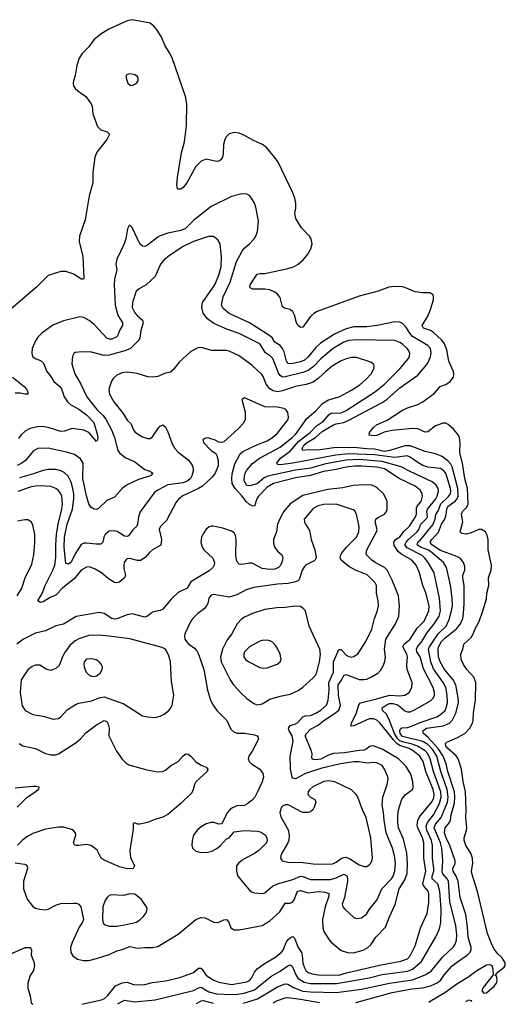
# Model space of a CAD drawing. Header units: inches. Extents: x 1473912 to 1647258, y 640388 to 773423.
# Tile 390 of 420: x 1643447 to 1647258, y 640484 to 648209. Entities that reach past the tile are written whole.
import ezdxf

# ---------------------------------------------------------------- set-up
doc = ezdxf.new("R2010")
doc.units = ezdxf.units.IN
doc.header["$MEASUREMENT"] = 0
doc.layers.add('B6644', color=7, linetype='Continuous')

msp = doc.modelspace()

# ---------------------------------------------------------------- linework, layer by layer
at = {"layer": 'B6644', "color": 5}
for points, elevation in [([(1646656.8, 640502.2), (1646668.7, 640510), (1646783.1, 640576.9), (1646884, 640650), (1646962.4, 640697.5), (1647035.4, 640750), (1647110, 640793.8), (1647136.3, 640796.3), (1647151.3, 640790), (1647159.8, 640759.8), (1647163.6, 640716.4), (1647083.2, 640616.8), (1647072.4, 640590), (1647090, 640572.4), (1647110, 640574.6), (1647170, 640625.8), (1647188.7, 640650), (1647194, 640670), (1647192.2, 640692.2), (1647190, 640702), (1647178, 640710), (1647201.6, 640738.4), (1647250, 640774.6), (1647257.7, 640790), (1647255.8, 640810), (1647230, 640852.8), (1647199.6, 640879.6), (1647173, 640913.1), (1647152.8, 640952.8), (1647119.2, 641039.2), (1647040.3, 641370), (1646994.6, 641510), (1646992, 641530), (1647003.3, 641590), (1647001.4, 641630), (1646988.3, 641670), (1646947.2, 641730), (1646936, 641770), (1646934.7, 641790), (1646954.4, 641850), (1646956.1, 641870), (1646948.1, 641948.1), (1646950.2, 642010.2), (1646944.5, 642150), (1646926.4, 642233.6), (1646913.7, 642330), (1646888.7, 642410), (1646872.6, 642432.6), (1646807, 642490), (1646791.8, 642510), (1646787.8, 642530), (1646798.6, 642541.4), (1646883.2, 642576.7), (1646939.1, 642610), (1646979.5, 642650), (1647001.3, 642690), (1647006.1, 642710), (1647006.9, 642770), (1647024.5, 642870), (1647027.1, 643010), (1647010, 643050.4), (1646955.7, 643110), (1646929.9, 643150), (1646912.5, 643190), (1646907.5, 643230), (1646924.8, 643270), (1646933.2, 643310), (1646990, 643362.9), (1647005.7, 643390), (1647021.1, 643430), (1647052, 643488.1), (1647082.1, 643570), (1647110, 643664.9), (1647113.9, 643710), (1647127.4, 643770), (1647124.6, 643830), (1647145.4, 643890), (1647148.7, 643930), (1647123.8, 644050), (1647122.2, 644130), (1647112.5, 644170), (1647101.9, 644190), (1647070, 644210.3), (1647049, 644210), (1646990, 644182.2), (1646950, 644172.6), (1646916.8, 644176.8), (1646903.9, 644190), (1646925.2, 644270), (1646914.1, 644330), (1646921.7, 644350), (1646956.2, 644383.9), (1646965.9, 644410), (1646962.2, 644530), (1646940.5, 644610), (1646921.7, 644730), (1646900.4, 644810), (1646902.5, 644890), (1646897.4, 644930), (1646889.3, 644950), (1646850, 644995.9), (1646810, 645034), (1646790, 645042.9), (1646770, 645042.3), (1646710, 645022), (1646650, 644975.7), (1646630, 644974), (1646570, 644998.8), (1646530, 645002.4), (1646370, 644987), (1646307.4, 644972.6), (1646250, 644948), (1646225.2, 644945.2), (1646189.7, 644950), (1646193.1, 644970), (1646224.3, 645010), (1646246.6, 645030), (1646330, 645067.1), (1646450, 645146.8), (1646490, 645164.6), (1646570, 645189.1), (1646609.9, 645210), (1646701.8, 645278.2), (1646745.8, 645330), (1646790, 645347.5), (1646824.7, 645370), (1646850, 645403.6), (1646853.6, 645426.4), (1646850.8, 645450), (1646815.4, 645530), (1646799.1, 645619.1), (1646776.6, 645670), (1646756.6, 645696.6), (1646693.9, 645753.9), (1646670, 645769.3), (1646616.6, 645790), (1646606.3, 645810), (1646650, 645883.3), (1646670, 645936), (1646693.1, 646010), (1646694.9, 646030), (1646690.6, 646050.6), (1646666.5, 646066.5), (1646610, 646065.4), (1646550, 646073.6), (1646470, 646108.2), (1646450, 646111.9), (1646390, 646115.5), (1646343, 646110), (1646260.1, 646079.9), (1646110, 646039.9), (1645781.5, 645918.5), (1645756.1, 645903.9), (1645730, 645881.2), (1645670, 645797.6), (1645650, 645793.8), (1645630, 645812.1), (1645619.5, 645830), (1645602.7, 645890), (1645590, 645915.7), (1645570, 645934), (1645525.5, 645945.5), (1645510, 645955.8), (1645491.9, 646030), (1645470, 646056.5), (1645450, 646071.1), (1645410, 646088.7), (1645370, 646094), (1645275.7, 646095.7), (1645261.4, 646101.4), (1645252.1, 646110), (1645255.2, 646130), (1645310, 646211.5), (1645330, 646217.1), (1645370, 646218.6), (1645550, 646256), (1645595.4, 646270), (1645630.8, 646290), (1645673.6, 646326.4), (1645709, 646370), (1645732.7, 646410), (1645740.7, 646450), (1645733.8, 646490), (1645720.3, 646510), (1645657.1, 646577.1), (1645613.7, 646650), (1645607.1, 646690), (1645614.7, 646730), (1645614.6, 646770), (1645606.4, 646810), (1645590, 646849.8), (1645476.3, 647090), (1645450, 647128.7), (1645380.8, 647210), (1645352.5, 647230), (1645281.1, 647261.1), (1645210, 647301.6), (1645170, 647318.2), (1645130, 647324.7), (1645090, 647314), (1645070, 647293.3), (1645056.5, 647270), (1645046, 647230), (1645044.6, 647155.4), (1645037.3, 647130), (1645025.3, 647110), (1645010, 647099.2), (1644990, 647097.4), (1644910, 647114.8), (1644870, 647098.9), (1644830, 647057.1), (1644758, 646930), (1644730, 646893.3), (1644710, 646880.4), (1644690, 646878.4), (1644684.4, 646884.4), (1644680.8, 646910), (1644685, 646970), (1644716.8, 647163.2), (1644741.2, 647250), (1644755.5, 647375.5), (1644757.1, 647550), (1644747, 647607), (1644642.8, 647910), (1644623.5, 647950), (1644585.3, 648010), (1644557.1, 648077.1), (1644526.6, 648126.6), (1644499.2, 648159.2), (1644470, 648181.1), (1644330, 648208.9), (1644290, 648199.1), (1644146.2, 648133.8), (1644084.5, 648095.5), (1644028.6, 648051.4), (1643990, 647996.9), (1643937.3, 647942.7), (1643913, 647907), (1643896.2, 647850), (1643883.2, 647770), (1643869.1, 647730), (1643865.8, 647710), (1643870, 647691), (1643883.1, 647670), (1643903.7, 647650), (1643966.8, 647606.8), (1644007.2, 647550), (1644015, 647530), (1644020.7, 647470), (1644056.1, 647370), (1644083.8, 647343.8), (1644133, 647330), (1644150.2, 647310), (1644130.2, 647270), (1644051, 647170), (1644037.5, 647130), (1644022, 647010), (1644021.6, 646930), (1643992.2, 646827.8), (1643960.1, 646639.9), (1643915.8, 646510), (1643914.4, 646470), (1643941.5, 646350), (1643950, 646178), (1643947.3, 646172.7), (1643930, 646174), (1643871.4, 646211.4), (1643810, 646234.2), (1643770, 646232.5), (1643670, 646201), (1643579.5, 646110), (1643379.8, 645940.2)], 580), ([(1646084.3, 640498.9), (1646370, 640577.5), (1646524.7, 640604.7), (1646610, 640613.3), (1646670, 640630.1), (1646716.5, 640650), (1646750, 640670.1), (1646781.6, 640718.4), (1646837.4, 640782.6), (1646881.3, 640818.7), (1646959.4, 640870), (1646979.4, 640890), (1646988.9, 640910), (1646988.5, 640930), (1646965.8, 641010), (1646961.3, 641090), (1646947.4, 641190), (1646903.2, 641323.2), (1646887.1, 641450), (1646870.9, 641490), (1646847.9, 641530), (1646846.4, 641550), (1646863.2, 641590), (1646863.4, 641610), (1646822.2, 641730), (1646793.9, 641790), (1646781.5, 641830), (1646785, 641870), (1646820.6, 641910), (1646828.7, 641930), (1646833.7, 641970), (1646858.6, 642061.4), (1646861.9, 642110), (1646858.2, 642150), (1646806.2, 642310), (1646793.1, 642370), (1646770.7, 642430), (1646730, 642490.8), (1646650, 642580.1), (1646614.9, 642610), (1646611.3, 642630), (1646638.2, 642650), (1646770, 642667.9), (1646818.4, 642690), (1646843.2, 642716.8), (1646870, 642767.6), (1646890.3, 642850), (1646888.7, 642890), (1646869.5, 642990), (1646847.4, 643030), (1646779.7, 643110), (1646745.6, 643170), (1646732.8, 643210), (1646729.6, 643270), (1646732.5, 643290), (1646757.7, 643330), (1646783.5, 643356.5), (1646874.8, 643430), (1646905, 643470), (1646923.7, 643510), (1646930.4, 643550.4), (1646933.9, 643630), (1646933.6, 643770), (1646923.8, 643830), (1646925, 643850), (1646938.9, 643890), (1646939.3, 643919.3), (1646929.8, 643950), (1646903.9, 643983.9), (1646877.8, 643997.8), (1646750, 644044.2), (1646681.9, 644090), (1646668.4, 644110), (1646679.9, 644130), (1646732.3, 644187.7), (1646756.3, 644250), (1646784.3, 644290), (1646793.8, 644326.2), (1646798.3, 644370), (1646805.7, 644390), (1646866.1, 644433.9), (1646880.3, 644450), (1646888.4, 644470), (1646885.2, 644530), (1646840.2, 644700.2), (1646830, 644722.3), (1646810, 644746.5), (1646762.1, 644782.1), (1646710, 644804.1), (1646630, 644821), (1646510, 644865.4), (1646470, 644865.4), (1646351.7, 644828.3), (1646310, 644822.3), (1646230, 644840.2), (1646170, 644840.9), (1646070, 644853.9), (1645911.2, 644848.8), (1645790, 644831.5), (1645705.6, 644834.4), (1645670, 644829.9), (1645663.8, 644843.8), (1645675.4, 644870), (1645697.6, 644890), (1645769, 644931), (1645821.6, 644978.4), (1645910, 645030.9), (1645930, 645039.2), (1645990, 645049.4), (1646030, 645066.7), (1646290, 645204.5), (1646330, 645231.3), (1646430, 645322), (1646570, 645421.1), (1646630, 645486.8), (1646650, 645514.3), (1646670, 645563.8), (1646676.3, 645596.3), (1646671.3, 645630), (1646650, 645652.9), (1646530, 645722.3), (1646508.4, 645748.4), (1646478.3, 645798.3), (1646450, 645825.8), (1646430, 645836.8), (1646390, 645839.8), (1646251.3, 645808.7), (1646170, 645799.6), (1646070, 645799.1), (1646010, 645782.9), (1645917.1, 645742.9), (1645807.7, 645672.3), (1645770, 645636.8), (1645710, 645563), (1645681, 645539), (1645650, 645525.3), (1645592.2, 645512.2), (1645570, 645508.4), (1645550, 645511.8), (1645540.9, 645530), (1645523.5, 645603.5), (1645510.4, 645630), (1645490, 645653.3), (1645450, 645680.3), (1645429.9, 645710), (1645409.9, 645729.9), (1645251.2, 645831.2), (1645090, 645904.5), (1645042.8, 645942.8), (1645029.9, 645969.9), (1645044.2, 646035.8), (1645098.9, 646150), (1645147.3, 646312.7), (1645203.5, 646410), (1645250.9, 646450), (1645287.6, 646490), (1645299.8, 646510), (1645312, 646548), (1645320.3, 646630), (1645299.1, 646739.1), (1645288.8, 646768.8), (1645266, 646810), (1645250, 646829.6), (1645230, 646840.5), (1645190, 646841.7), (1645110, 646821.8), (1644950, 646742.5), (1644810, 646633.3), (1644747.9, 646570), (1644710, 646554.1), (1644610, 646534.1), (1644550, 646512.2), (1644530, 646501.6), (1644450, 646439.8), (1644430, 646429.8), (1644410, 646431.9), (1644390.5, 646450.5), (1644330, 646579.3), (1644310, 646596), (1644307, 646593), (1644292.4, 646567.6), (1644280.2, 646490), (1644267.8, 646450), (1644208.6, 646330), (1644200.2, 646290), (1644208, 646248), (1644190, 646174), (1644187.5, 646132.5), (1644194.8, 645970), (1644216.4, 645890), (1644254.5, 645830), (1644253.7, 645810), (1644229.6, 645770.4), (1644215.3, 645730), (1644203, 645717), (1644170, 645702.5), (1644150, 645702.9), (1644130.4, 645710.4), (1644030, 645816.5), (1643991, 645850), (1643950, 645872.9), (1643917.8, 645877.8), (1643790, 645847.1), (1643706.9, 645813.1), (1643620.3, 645750), (1643590, 645719.1), (1643570.2, 645690), (1643544.3, 645630), (1643541, 645590), (1643547, 645567), (1643568.2, 645550), (1643610, 645535.5), (1643633.9, 645513.9), (1643659.2, 645450), (1643690.6, 645410.6), (1643715, 645370), (1643761.2, 645330), (1643773.5, 645313.5), (1643796.8, 645250), (1643822.3, 645210), (1643848.5, 645188.5), (1643910, 645154.2), (1643970, 645110.1), (1644029.5, 645050), (1644058.6, 644950), (1644058.9, 644921.1), (1644050, 644900.9), (1643990.4, 644970.4), (1643950, 644989.1), (1643857.7, 645002.3), (1643798.1, 644981.9), (1643770, 644979), (1643670.2, 645009.8), (1643623.9, 645016.1), (1643585.3, 645014.7), (1643530, 645001.6), (1643490, 644981.1), (1643455.4, 644950), (1643436.5, 644923.5)], 620), ([(1645197.6, 640493.8), (1645230, 640499.9), (1645312.4, 640527.6), (1645470, 640620.6), (1645530, 640645.9), (1645550, 640643.4), (1645595.7, 640615.7), (1645670, 640587.9), (1645730, 640581.6), (1645930, 640576.7), (1646130, 640601.9), (1646350, 640650.1), (1646530, 640677.1), (1646630, 640715), (1646676.3, 640743.7), (1646765.1, 640854.9), (1646850, 640935.8), (1646863.6, 640956.4), (1646873.4, 640986.6), (1646876.2, 641030), (1646870, 641101.2), (1646823.3, 641290), (1646810.7, 641450), (1646801.4, 641470), (1646767.5, 641507.5), (1646763.2, 641523.2), (1646766.3, 641610), (1646760.4, 641710), (1646749.6, 641750), (1646700.4, 641870), (1646710, 641898.6), (1646755.3, 641950), (1646805.3, 642070), (1646810.2, 642110), (1646801, 642170), (1646752.2, 642310), (1646720.4, 642430), (1646690, 642482), (1646650, 642522.2), (1646610, 642545.2), (1646450, 642586.3), (1646433.5, 642610), (1646429.9, 642630), (1646434.4, 642645.6), (1646445.6, 642654.4), (1646490, 642656.9), (1646530, 642668.7), (1646590, 642695.6), (1646719.1, 642740.9), (1646750, 642756.8), (1646784.4, 642790), (1646794, 642810), (1646803.6, 642850), (1646802.7, 642910), (1646790.4, 642970), (1646771.3, 643010), (1646695, 643115), (1646673.4, 643170), (1646655.3, 643270), (1646663.2, 643290), (1646730.4, 643389.6), (1646793.8, 643450), (1646817.7, 643502.3), (1646836.6, 643570), (1646842.2, 643610), (1646840.9, 643670), (1646827.7, 643772.3), (1646795.6, 643910), (1646773, 643950), (1646670, 644037.8), (1646649.3, 644050), (1646591.3, 644070), (1646567.2, 644090), (1646570.9, 644110), (1646591.5, 644128.5), (1646690, 644246.3), (1646708, 644290), (1646711.8, 644328.2), (1646730, 644356.9), (1646751, 644410), (1646812.9, 644467.2), (1646826.7, 644490), (1646830.6, 644510), (1646828.4, 644530), (1646791.9, 644650), (1646773.1, 644673.2), (1646750, 644686.7), (1646650, 644699.4), (1646610, 644712.6), (1646570, 644735), (1646510, 644777.7), (1646486.2, 644786.2), (1646390, 644774.7), (1646230, 644795.6), (1646030, 644803.6), (1645928.1, 644791.9), (1645590, 644729.9), (1645490, 644715.8), (1645470, 644718.4), (1645465.3, 644730), (1645492.7, 644770), (1645570, 644824.2), (1645638.2, 644901.8), (1645725.6, 644970), (1645776.5, 645023.5), (1645830, 645058.8), (1645872.3, 645110), (1645890, 645121.8), (1645970, 645125.6), (1646010, 645142.7), (1646230, 645286.7), (1646310.3, 645349.7), (1646429.9, 645470.1), (1646498, 645550), (1646506.3, 645570), (1646507.2, 645590), (1646501.2, 645610), (1646487.8, 645630), (1646450, 645663.2), (1646430, 645676), (1646390, 645691.3), (1646090, 645698.3), (1646030, 645692), (1645990, 645679.6), (1645906.8, 645630), (1645810, 645548), (1645753, 645487), (1645710, 645457.2), (1645670, 645440.1), (1645530, 645406.1), (1645510, 645405.4), (1645500.4, 645410), (1645490, 645417), (1645476.7, 645436.7), (1645434.3, 645550), (1645414, 645570), (1645376.2, 645596.2), (1645330, 645666.6), (1645170, 645746.5), (1645077.7, 645777.7), (1644970, 645826.6), (1644920.8, 645860.8), (1644887.7, 645907.7), (1644875.3, 645950), (1644881, 645990), (1644979.4, 646130), (1645010, 646204.4), (1645026.8, 646270), (1645031.3, 646351.2), (1645019.7, 646450), (1645002.6, 646482.6), (1644966.9, 646506.9), (1644927.8, 646507.8), (1644809.7, 646469.7), (1644730.3, 646430), (1644621.6, 646358.4), (1644578.1, 646321.9), (1644552.2, 646290), (1644510, 646194), (1644440.5, 646130), (1644383.1, 646096.9), (1644362, 646078), (1644333.2, 645990), (1644330.2, 645950), (1644350, 645909.1), (1644367.7, 645887.7), (1644410.7, 645850.7), (1644416.9, 645830), (1644396.5, 645770), (1644389.1, 645710), (1644377.4, 645690), (1644316.5, 645630), (1644273, 645610), (1644150, 645576.5), (1644110, 645575.7), (1644010, 645600.8), (1643937.2, 645602.8), (1643883.1, 645596.9), (1643870.4, 645589.6), (1643860.5, 645570), (1643854.9, 645510), (1643879.3, 645430), (1643927.5, 645350), (1643972.7, 645250), (1644052.1, 645150), (1644102.4, 645102.4), (1644125, 645070), (1644166.6, 644990), (1644190.2, 644930), (1644215.6, 644830), (1644231, 644811), (1644275, 644775), (1644350, 644740.2), (1644430, 644680.8), (1644467.2, 644667.2), (1644492.3, 644652.3), (1644473.4, 644630), (1644379.4, 644600.6), (1644290, 644560.3), (1644251.9, 644530), (1644190, 644463.6), (1644130, 644437), (1644065.7, 644374.3), (1644050, 644366.6), (1644030, 644369.6), (1644005.8, 644385.8), (1643989.8, 644409.8), (1643970, 644472.7), (1643943.2, 644610), (1643945, 644730), (1643924.9, 644764.9), (1643876.6, 644796.7), (1643815, 644815), (1643670, 644846.3), (1643590, 644844.2), (1643554.6, 644825.4), (1643491.3, 644750), (1643464.4, 644730), (1643427.5, 644712.5)], 640), ([(1644870, 645637.7), (1644845.4, 645634.6), (1644790, 645606.6), (1644698.6, 645521.4), (1644650, 645460.9), (1644630, 645444.5), (1644590, 645434.5), (1644530.3, 645409.7), (1644490, 645404), (1644452.9, 645407.1), (1644367.6, 645432.4), (1644296, 645444), (1644250, 645437.4), (1644210, 645420.5), (1644182.9, 645397.2), (1644168.1, 645371.9), (1644146.4, 645310), (1644150.4, 645270), (1644186.3, 645210), (1644259.8, 645120.2), (1644290, 645067), (1644319.7, 645039.7), (1644338.8, 644990), (1644350, 644975.8), (1644370, 644958.9), (1644410, 644936), (1644450, 644923.1), (1644470, 644922.6), (1644490, 644935.5), (1644530, 644999.1), (1644550, 645018.8), (1644570.5, 645030.5), (1644590, 645011.3), (1644610, 644976.3), (1644642.3, 644882.3), (1644663.8, 644843.8), (1644690, 644816.2), (1644770, 644754.9), (1644798.7, 644718.7), (1644807.8, 644690), (1644806.9, 644666.9), (1644797.5, 644630), (1644787.1, 644610), (1644767.5, 644590), (1644730, 644575.2), (1644610, 644560.2), (1644530, 644519.2), (1644502.4, 644497.6), (1644392.4, 644347.6), (1644378.3, 644310), (1644371.8, 644250), (1644364.8, 644235.2), (1644333.9, 644206.1), (1644299.4, 644160.6), (1644290, 644154.7), (1644270, 644157.8), (1644212.6, 644192.6), (1644190, 644199.8), (1644150, 644197.3), (1644118, 644170), (1644108, 644150), (1644100.4, 644110), (1644084.6, 644095.4), (1644046.9, 644093.1), (1643970, 644103.4), (1643950, 644101.6), (1643930, 644090.8), (1643881.4, 644018.6), (1643850, 643953.3), (1643830, 643937.6), (1643810, 643942.7), (1643795.8, 644070), (1643798.9, 644150), (1643820.1, 644250), (1643861.9, 644370), (1643871.5, 644450), (1643870.7, 644490), (1643861.4, 644541.4), (1643850, 644579.7), (1643826.6, 644626.6), (1643796.6, 644656.6), (1643770, 644670.6), (1643730, 644680.2), (1643670, 644680.2), (1643630, 644672.8), (1643554.4, 644645.6), (1643445.2, 644614.8)], 660), ([(1644215.7, 640488.2), (1644270, 640516.8), (1644350, 640504.7), (1644510, 640518.3), (1644810, 640593.3), (1644850, 640614), (1644870, 640619), (1644930, 640581.4), (1644990, 640567.6), (1645110, 640561.7), (1645156.3, 640563.7), (1645207.3, 640572.7), (1645290, 640598.7), (1645416.4, 640703.6), (1645490, 640745.2), (1645550, 640786.4), (1645570, 640793.8), (1645584.1, 640784.1), (1645590, 640774), (1645610, 640719.7), (1645630, 640689.1), (1645677.9, 640657.9), (1645730, 640646.3), (1645933, 640647), (1646190, 640692.8), (1646290, 640718.3), (1646490, 640743.4), (1646530, 640761.1), (1646600.6, 640819.4), (1646713.3, 641013.3), (1646742.3, 641077.7), (1646752.6, 641127.4), (1646753.8, 641230), (1646743.9, 641370), (1646727.8, 641430), (1646684.6, 641470), (1646684.3, 641490), (1646696.1, 641530), (1646696.9, 641550), (1646686.3, 641630), (1646687.5, 641730), (1646677.4, 641770), (1646642.2, 641850), (1646637.2, 641882.8), (1646646.9, 641910), (1646694.5, 641970), (1646740.2, 642060.2), (1646754.2, 642110), (1646751.8, 642150), (1646695.1, 642310), (1646669, 642410), (1646650, 642449.9), (1646630, 642471.8), (1646568, 642510), (1646526.3, 642526.3), (1646450, 642543.1), (1646430, 642552.6), (1646410.9, 642570), (1646387.8, 642610), (1646344.9, 642724.9), (1646322.4, 642762.4), (1646293.8, 642790), (1646291.9, 642810), (1646330, 642836.1), (1646350, 642843.9), (1646374.5, 642845.5), (1646414, 642834), (1646470, 642787.1), (1646490, 642778.1), (1646510, 642780.1), (1646544.9, 642795.1), (1646670, 642865.2), (1646692.7, 642887.3), (1646701.4, 642910), (1646701.9, 642930), (1646690.7, 642969.3), (1646616.8, 643116.8), (1646588.2, 643210), (1646564.6, 643250), (1646559.9, 643270), (1646568.3, 643290), (1646601.9, 643330), (1646642.7, 643397.3), (1646699.1, 643470), (1646737.6, 643530), (1646749, 643570), (1646742.4, 643670), (1646698.4, 643870), (1646651.7, 643950), (1646625.6, 643985.6), (1646604.3, 644004.3), (1646486.4, 644066.4), (1646470.4, 644090), (1646479.7, 644110), (1646498.3, 644130), (1646565.2, 644190), (1646579.2, 644210), (1646595.3, 644250), (1646641.5, 644298.5), (1646647.4, 644310), (1646641.5, 644350), (1646646.9, 644370), (1646711.2, 644450), (1646722.2, 644470), (1646732.8, 644510), (1646730.4, 644530.4), (1646715.9, 644555.9), (1646683.6, 644583.6), (1646510, 644663.7), (1646440.6, 644700.6), (1646290, 644743.4), (1646110, 644758.2), (1646010, 644752.9), (1645850, 644724.3), (1645730, 644690.9), (1645610, 644675.5), (1645392.9, 644627.1), (1645364.7, 644615.3), (1645310, 644568.2), (1645250, 644551.8), (1645230, 644555.3), (1645209.5, 644590), (1645209.9, 644629.9), (1645216.4, 644650), (1645230, 644674.8), (1645272.5, 644727.5), (1645328.1, 644770), (1645490, 644855.9), (1645585.2, 644930), (1645610, 644954.5), (1645700.1, 645079.9), (1645770, 645139.7), (1645822.7, 645197.3), (1645870, 645226.1), (1645953, 645250), (1646050, 645302.5), (1646114.9, 645345.1), (1646166, 645390), (1646205.6, 645430), (1646227.2, 645470), (1646229.6, 645490), (1646224.7, 645504.7), (1646202.2, 645522.2), (1646090, 645558.9), (1646050, 645559.4), (1646010, 645548.2), (1645970, 645531.4), (1645900.2, 645490), (1645850, 645449.8), (1645790, 645392.9), (1645750, 645366.2), (1645694.1, 645345.9), (1645610.1, 645329.9), (1645510, 645296.9), (1645470, 645290.5), (1645436.3, 645296.3), (1645410, 645312.5), (1645380.2, 645350), (1645356.8, 645410), (1645345.9, 645425.9), (1645270, 645494.8), (1645170, 645570.7), (1645090, 645609), (1645070, 645614), (1644953.5, 645613.5), (1644870, 645637.7)], 660), ([(1643390, 645404), (1643481, 645330), (1643499.3, 645310), (1643511.2, 645290), (1643510.4, 645270), (1643490.2, 645269.8), (1643450, 645279.9), (1643410, 645278.8)], 580), ([(1645210, 645242.7), (1645191, 645229), (1645215.8, 645130), (1645216.5, 645070), (1645200.2, 645039.8), (1645161.9, 644998.1), (1645050, 644896), (1645030, 644892.3), (1645010, 644895.1), (1644982, 644910), (1644930, 644926.6), (1644910, 644929.3), (1644890, 644919.3), (1644883.8, 644910), (1644890.8, 644890), (1644948.7, 644830), (1644984.9, 644804.9), (1644994.4, 644790), (1645004, 644750), (1645003.2, 644710), (1644980.2, 644650), (1644958.5, 644621.5), (1644881.3, 644550), (1644849, 644530), (1644726, 644474), (1644692.7, 644447.3), (1644675.8, 644424.2), (1644599.7, 644280.3), (1644548.9, 644230), (1644542.4, 644210), (1644559.8, 644130), (1644553.4, 644086.6), (1644490, 644049.8), (1644466, 644030), (1644431, 643989), (1644393.5, 643966.5), (1644370, 643965.7), (1644310, 643981), (1644290, 643978.9), (1644278.4, 643970), (1644266, 643950), (1644262.9, 643930), (1644264.5, 643904.5), (1644277.4, 643850), (1644268.8, 643830), (1644230, 643797.4), (1644210, 643789.8), (1644190, 643793.8), (1644143.4, 643823.4), (1644088.5, 643868.5), (1644038.3, 643898.3), (1643995.8, 643915.8), (1643970, 643914.8), (1643930, 643889.8), (1643876.2, 643823.8), (1643783.5, 643750), (1643730, 643695), (1643685, 643675), (1643630, 643641.7), (1643610, 643636.4), (1643590, 643649.5), (1643626.9, 643713.2), (1643647.2, 643770), (1643707.3, 643890), (1643722.1, 643930), (1643731.6, 643990), (1643729.3, 644090), (1643735.9, 644170), (1643749.6, 644250.4), (1643778.4, 644370), (1643782.9, 644410), (1643777.1, 644470), (1643769.8, 644490), (1643750, 644515.3), (1643730, 644530.6), (1643690, 644546.5), (1643610, 644553.1), (1643570, 644550.4), (1643530, 644541.4), (1643433.3, 644506.7)], 680), ([(1643933.3, 640486.5), (1644090, 640519.2), (1644111.2, 640528.8), (1644134.8, 640550), (1644199.8, 640630), (1644250, 640654.1), (1644290, 640657.6), (1644340.9, 640640.9), (1644390, 640636.8), (1644430, 640640.9), (1644490, 640656.1), (1644590, 640667.4), (1644704.7, 640695.2), (1644790, 640725.1), (1644810, 640734.4), (1644850, 640768.5), (1644870, 640769.1), (1644910, 640713.2), (1644930, 640697.8), (1644970, 640673.5), (1645010, 640657.7), (1645110, 640640.6), (1645230, 640661), (1645250, 640670.1), (1645266.9, 640690), (1645290, 640735.5), (1645310, 640761.7), (1645373.2, 640806.8), (1645450, 640850.9), (1645499.8, 640890), (1645514.6, 640910), (1645537.7, 640970), (1645550, 640989.1), (1645570, 641007.1), (1645590, 641016.9), (1645602.7, 641002.7), (1645633.2, 640930), (1645658.3, 640890), (1645663.6, 640870), (1645667.5, 640807.5), (1645680.7, 640770), (1645691.8, 640750), (1645710, 640734.3), (1645742.7, 640722.7), (1645790, 640715.7), (1645950, 640711.8), (1646010.5, 640730.5), (1646270, 640790.8), (1646438, 640822), (1646490, 640841.6), (1646510, 640865.8), (1646550, 640944.2), (1646593.9, 641090), (1646644.3, 641195.7), (1646657.4, 641282.6), (1646657.8, 641350), (1646652.5, 641372.5), (1646619.1, 641410), (1646611.1, 641430), (1646633.7, 641530), (1646619.3, 641630), (1646618.3, 641750), (1646606.7, 641790), (1646569.9, 641870), (1646566.1, 641890), (1646572.5, 641927.5), (1646584.2, 641955.8), (1646684, 642076), (1646696.5, 642103.5), (1646699.1, 642130), (1646690.8, 642170), (1646634.3, 642310), (1646612.5, 642390), (1646586.4, 642430), (1646533.4, 642473.4), (1646503.2, 642490), (1646430, 642515.1), (1646408.4, 642528.4), (1646379, 642559), (1646273.7, 642693.7), (1646250, 642714.7), (1646224.3, 642724.3), (1646190, 642724.9), (1646070, 642667.9), (1646050, 642666.2), (1646046.4, 642670), (1646049.9, 642690), (1646089.9, 642770), (1646107.4, 642832.6), (1646120.5, 642850), (1646250, 642880.4), (1646350, 642910.7), (1646430, 642903.4), (1646470, 642908.6), (1646502.6, 642930), (1646525.1, 642970), (1646526.2, 643010), (1646487.9, 643110), (1646485.9, 643145.9), (1646490.7, 643210), (1646486.1, 643230), (1646454.1, 643290), (1646464.7, 643310), (1646511.4, 643348.6), (1646565.9, 643434.1), (1646619.9, 643490), (1646656.6, 643570), (1646660.4, 643610), (1646632.9, 643712.9), (1646609.3, 643770), (1646583.2, 643870), (1646559.4, 643930), (1646524.9, 643970), (1646438.9, 644018.9), (1646416.7, 644036.7), (1646385.1, 644085.1), (1646382.9, 644110), (1646395.4, 644130), (1646430, 644152.9), (1646464.8, 644195.2), (1646505.8, 644234.2), (1646551.9, 644310), (1646561.3, 644330), (1646561.5, 644378.5), (1646567.2, 644392.8), (1646596.9, 644430), (1646608.6, 644470), (1646606.5, 644490), (1646590, 644517.8), (1646549.8, 644550), (1646425.5, 644610), (1646310, 644684.9), (1646250, 644697.8), (1646130, 644706.3), (1646074.5, 644705.5), (1646010, 644699.1), (1645930, 644678.8), (1645830, 644664.3), (1645730, 644632.4), (1645610, 644613.7), (1645438, 644570), (1645390, 644541.7), (1645319.6, 644470), (1645306.7, 644450), (1645290, 644391.5), (1645270, 644393.7), (1645250, 644404.2), (1645225.8, 644425.8), (1645190, 644472.8), (1645137.8, 644530), (1645115.2, 644570), (1645111.1, 644608.9), (1645114.8, 644645.2), (1645135.2, 644724.8), (1645177.7, 644802.3), (1645199.1, 644820.9), (1645306.6, 644873.4), (1645390, 644905.6), (1645430, 644930.9), (1645470, 644965.6), (1645553, 645073), (1645557.3, 645090), (1645550, 645126.6), (1645535.6, 645150), (1645519.6, 645159.6), (1645470, 645169), (1645370, 645172.2), (1645210, 645242.7)], 680), ([(1643410, 641593.1), (1643483.9, 641583.9), (1643497.5, 641577.5), (1643506.3, 641566.3), (1643507.9, 641550), (1643475.8, 641450), (1643475.6, 641390), (1643506, 641310), (1643550, 641250.6), (1643570, 641239.3), (1643604.7, 641230), (1643650, 641225.7), (1643670, 641230.3), (1643735.4, 641264.6), (1643770, 641274.7), (1643870, 641278.5), (1643890, 641277.7), (1643910, 641270.2), (1643927, 641250), (1643947.8, 641150), (1643940.7, 641130), (1643913.7, 641090), (1643857.9, 640970), (1643846.5, 640930), (1643846.9, 640890), (1643863.4, 640863.4), (1643899.5, 640839.5), (1643946.9, 640826.9), (1643990, 640828.4), (1644050, 640842.6), (1644150, 640875.5), (1644210, 640905.1), (1644250, 640914.5), (1644310, 640937.7), (1644370, 640923.5), (1644430, 640930.2), (1644490, 640929.3), (1644530, 640938.4), (1644690, 641035.8), (1644830, 641148.6), (1644870, 641166), (1644902.6, 641162.6), (1644969.4, 641129.4), (1644987.1, 641127.1), (1645010, 641128.9), (1645050, 641148.3), (1645070, 641150.3), (1645088, 641128), (1645104.4, 641084.4), (1645130, 641068.1), (1645170, 641067.5), (1645350, 641101.7), (1645410, 641140.2), (1645489.1, 641210), (1645530, 641276.5), (1645570, 641279), (1645590, 641288.4), (1645603, 641310), (1645621, 641359), (1645630, 641370.9), (1645650, 641377), (1645710, 641358.3), (1645790, 641369.1), (1645845.1, 641365.1), (1645873.9, 641353.9), (1645872.1, 641332.1), (1645844.2, 641250), (1645823.7, 641150), (1645824.6, 641084.6), (1645834.6, 641054.6), (1645874.3, 640990), (1645890, 640971.8), (1645970, 640905.5), (1646018.8, 640890), (1646067.1, 640887.1), (1646142, 640910), (1646179.2, 640930), (1646202, 640950), (1646242.8, 641010), (1646316.8, 641090), (1646348.4, 641171.6), (1646392.9, 641267.1), (1646426, 641390), (1646470, 641460.2), (1646487.7, 641510), (1646491.1, 641588.9), (1646483.7, 641670), (1646458.8, 641778.8), (1646419.9, 641870), (1646414.1, 641910), (1646414.6, 641965.4), (1646420.2, 642010), (1646445.7, 642094.3), (1646472.6, 642127.4), (1646529.8, 642170), (1646534.7, 642185.3), (1646532.4, 642230), (1646515, 642290), (1646480.6, 642350), (1646419.3, 642410), (1646290, 642486.1), (1646229.3, 642510), (1646210, 642512.9), (1646192.4, 642507.5), (1646171.7, 642488.3), (1646150, 642477.4), (1646110, 642476.6), (1645996, 642456), (1645910, 642452.3), (1645870, 642439.2), (1645810, 642408.2), (1645770, 642402.1), (1645750, 642405.7), (1645742.2, 642410), (1645740.2, 642420.2), (1645742.3, 642450), (1645737.2, 642470), (1645685.9, 642590), (1645696.2, 642610), (1645730, 642643.2), (1645790, 642674), (1645833.2, 642710), (1645926.2, 642770), (1645950, 642793.2), (1645964.4, 642830), (1645947.8, 642907.8), (1645946.3, 642990), (1645972, 643028), (1645990, 643065.2), (1646010, 643071.2), (1646110, 643033.8), (1646150, 643031.6), (1646170, 643035), (1646207.8, 643052.2), (1646257.2, 643082.8), (1646277.4, 643102.6), (1646300.1, 643139.9), (1646312.8, 643172.8), (1646317.2, 643210), (1646309.3, 643270), (1646321, 643350), (1646396.5, 643470), (1646421.6, 643530), (1646427.2, 643610), (1646419.3, 643690), (1646370, 643811.1), (1646330.5, 643890), (1646310, 643911.9), (1646237.4, 643950), (1646211, 643970), (1646168.7, 644010), (1646164.8, 644024.8), (1646170.5, 644050), (1646247.7, 644190), (1646252.8, 644210), (1646237.6, 644270), (1646242.9, 644290), (1646257.4, 644302.6), (1646310.8, 644330), (1646325.5, 644350), (1646330.7, 644370), (1646330.6, 644430), (1646323.9, 644450), (1646301, 644490), (1646250, 644539.3), (1646210, 644556.4), (1646150, 644561), (1646064.9, 644555.1), (1645982.9, 644537.1), (1645864.3, 644524.3), (1645670, 644474.8), (1645569.6, 644410.4), (1645518.5, 644350), (1645495.2, 644310), (1645469.3, 644250), (1645461, 644190), (1645437.5, 644130), (1645438.8, 644098.8), (1645450, 644068.4), (1645470, 644039.6), (1645504.2, 644010), (1645512.2, 643990), (1645510.1, 643969.9), (1645493.6, 643926.4), (1645477, 643910), (1645450, 643898.5), (1645410, 643894.4), (1645350, 643903.5), (1645270, 643944.6), (1645250, 643946.5), (1645190, 643935.5), (1645170, 643937.2), (1645155.4, 643950), (1645147.8, 643970), (1645144.1, 644010), (1645146.6, 644130), (1645141.6, 644161.6), (1645130, 644184), (1645110, 644197.2), (1645040, 644220), (1644965.7, 644234.3), (1644950, 644234.7), (1644930, 644228), (1644910, 644211.5), (1644885.3, 644174.7), (1644874, 644150), (1644869.2, 644110), (1644879.2, 644070), (1644892.3, 644050), (1644963.7, 643983.7), (1644975.2, 643950), (1644973.2, 643930), (1644965.8, 643914.2), (1644934.8, 643885.2), (1644790, 643798), (1644760.8, 643750), (1644690, 643714.6), (1644636.7, 643663.3), (1644570, 643584.4), (1644550, 643573.5), (1644490, 643559.7), (1644450.9, 643529.1), (1644430, 643521.6), (1644330, 643546.9), (1644290, 643539.9), (1644210, 643507.2), (1644190, 643505), (1644170, 643511.9), (1644110, 643551.1), (1644070, 643557), (1643890, 643526.3), (1643790, 643466.4), (1643730, 643453.4), (1643650, 643414), (1643570, 643395.6), (1643477.8, 643350), (1643423.9, 643310)], 720), ([(1643427.6, 643690), (1643464.4, 643750), (1643489.9, 643830.1), (1643542.2, 643937.8), (1643558.3, 644010), (1643565.3, 644105.3), (1643564.3, 644170), (1643550, 644246.6), (1643536, 644270), (1643510, 644284.5), (1643486.3, 644286.3), (1643430, 644275.3)], 720), ([(1643443.2, 642530), (1643472.6, 642512.6), (1643571.8, 642491.8), (1643650, 642451.5), (1643690, 642442.8), (1643730, 642442.8), (1643750, 642450.3), (1643890, 642537.8), (1643926.4, 642570), (1643965.4, 642614.6), (1644050, 642678), (1644110, 642710.3), (1644130, 642703.1), (1644141.5, 642681.5), (1644148.4, 642650), (1644145.8, 642590), (1644206.7, 642470), (1644250, 642408.2), (1644278.5, 642378.5), (1644302.7, 642362.6), (1644443.6, 642323.6), (1644530, 642308.5), (1644568, 642310), (1644590, 642320.4), (1644630, 642354), (1644690, 642390.4), (1644730, 642434.9), (1644750, 642448.2), (1644770, 642446), (1644790.6, 642430), (1644830, 642385.5), (1644870, 642359.3), (1644910, 642344), (1644924, 642330), (1644919.1, 642310), (1644830, 642229.4), (1644818.7, 642210), (1644808.8, 642170), (1644796.4, 642143.6), (1644710, 642059.7), (1644610, 641974.7), (1644570, 641953), (1644506.4, 641933.6), (1644450, 641909.5), (1644390, 641898), (1644370, 641897.2), (1644350, 641908), (1644338, 641902), (1644337.3, 641857.3), (1644310.4, 641690), (1644317.2, 641637.2), (1644347.3, 641570), (1644338, 641550), (1644291.6, 641548.4), (1644230, 641562.4), (1644110, 641614.2), (1644087.4, 641630), (1644053.7, 641693.7), (1644007.6, 641730), (1643970, 641738.1), (1643909.9, 641729.9), (1643889.9, 641729.9), (1643876.4, 641736.4), (1643867.9, 641750), (1643887.9, 641810), (1643885.6, 641830), (1643870, 641847.4), (1643855.3, 641855.3), (1643790, 641873.5), (1643750, 641874.5), (1643650, 641857.7), (1643550, 641824.4), (1643502.4, 641797.6), (1643468.7, 641771.3), (1643430, 641733.7)], 720), ([(1643410, 642181.9), (1643550, 642196.3), (1643576.1, 642196.1), (1643596.4, 642190), (1643594.3, 642170), (1643573.6, 642150), (1643498.6, 642101.4), (1643427.6, 642030)], 680), ([(1643330, 640859.4), (1643489, 640929), (1643530.4, 640930), (1643539, 640910), (1643535.8, 640870), (1643557.7, 640817.7), (1643563.2, 640790), (1643554, 640750), (1643528.6, 640710), (1643509.5, 640650), (1643510.9, 640610), (1643530.2, 640550), (1643535.8, 640495.8), (1643548.9, 640484.3)], 680), ([(1645436.4, 640495.2), (1645470, 640513.8), (1645530, 640535.3), (1645550, 640537.1), (1645650, 640523.6), (1645800.2, 640497.3)], 620), ([(1644835.1, 640491.7), (1644870, 640511.6), (1644886, 640514), (1644965.3, 640492.5)], 640), ([(1646970, 640516.3), (1646944.9, 640503.9)], 580), ([(1646995.9, 640504.2), (1646992.5, 640512.5), (1646970, 640516.3)], 580)]:
    msp.add_lwpolyline(points, dxfattribs=dict(at, elevation=elevation))
for points, elevation in [([(1644310, 647783.5), (1644290, 647777.7), (1644282.8, 647770), (1644281.3, 647750), (1644296.4, 647710), (1644314.2, 647694.2), (1644330, 647692.4), (1644350, 647702), (1644366.1, 647713.9), (1644377.4, 647730), (1644377.7, 647750), (1644370, 647762.9), (1644350, 647776.4), (1644330, 647781.5)], 620), ([(1645930, 644407.1), (1645830, 644404.3), (1645790, 644395.9), (1645750, 644374.4), (1645680.4, 644290), (1645681.3, 644270), (1645690, 644250.8), (1645721.7, 644201.7), (1645734.9, 644130), (1645764, 644050), (1645774.4, 643990), (1645767.3, 643972.7), (1645757.3, 643962.7), (1645690.7, 643930), (1645681, 643919), (1645663.2, 643890), (1645646, 643830), (1645633.6, 643810), (1645610, 643798.4), (1645553.4, 643786.6), (1645470, 643780.2), (1645285.2, 643754.8), (1645225.1, 643734.9), (1645150, 643696.9), (1645090, 643678.7), (1644970, 643698.9), (1644950, 643695.1), (1644930.4, 643670), (1644922, 643630), (1644912.4, 643610), (1644893.1, 643586.9), (1644843.8, 643550), (1644805.5, 643510), (1644790, 643489.2), (1644742.4, 643390), (1644739.3, 643370), (1644743, 643350), (1644755.5, 643330), (1644773, 643310), (1644818.3, 643278.3), (1644836.5, 643256.5), (1644850.2, 643230), (1644892.5, 643110), (1644921.7, 642950), (1644944.6, 642870), (1644964.9, 642830), (1644994.4, 642790), (1645072.4, 642710), (1645103.9, 642643.9), (1645130, 642619.1), (1645152.7, 642612.7), (1645210, 642612), (1645290, 642599.3), (1645311, 642590), (1645318, 642578), (1645320.7, 642570), (1645313.4, 642550), (1645271.9, 642470), (1645244.4, 642430), (1645239.5, 642410), (1645246.7, 642390), (1645266.7, 642370), (1645332, 642330), (1645355.9, 642295.9), (1645360.9, 642270), (1645350.2, 642230), (1645314.2, 642150), (1645291.2, 642110), (1645270, 642086.2), (1645230, 642054.3), (1645210, 642044.2), (1645150, 642042), (1645102.2, 642017.8), (1645076.5, 641990), (1645044.9, 641930), (1645038.8, 641910), (1645030, 641901.2), (1645010, 641898), (1644970, 641909.6), (1644950, 641909.7), (1644910, 641899.1), (1644870, 641877.7), (1644839.6, 641850), (1644811.5, 641810), (1644800.3, 641770), (1644797.8, 641730), (1644805.8, 641705.8), (1644830, 641686), (1644870, 641675.2), (1644922.3, 641677.7), (1644953.7, 641686.3), (1644993.7, 641706.3), (1645021.7, 641730), (1645070, 641783), (1645090, 641790.8), (1645130, 641838), (1645210, 641847), (1645310, 641843), (1645336.2, 641836.2), (1645376.5, 641810), (1645387.1, 641787.1), (1645388.7, 641770), (1645383.1, 641750), (1645322.8, 641690), (1645290, 641667), (1645199.4, 641620.6), (1645165.7, 641594.3), (1645147.8, 641570), (1645148, 641530), (1645159.7, 641490), (1645250, 641380.3), (1645270, 641364.9), (1645290, 641357.6), (1645350, 641354.4), (1645370, 641359.3), (1645431.3, 641410), (1645469.6, 641430), (1645590, 641462.7), (1645650, 641489.1), (1645670, 641487), (1645730, 641464.3), (1645884.6, 641464.6), (1645930, 641476.3), (1645990, 641505.5), (1646013.5, 641493.5), (1646020.4, 641470), (1646019.9, 641450), (1645997, 641323.1), (1645978.5, 641270), (1645981.7, 641250), (1645997.1, 641230), (1646070, 641166.4), (1646090, 641158.4), (1646130, 641163.7), (1646168.4, 641191.6), (1646191.2, 641230), (1646250, 641301.7), (1646289, 641390), (1646365.8, 641470), (1646378.1, 641490), (1646391.6, 641530), (1646395.6, 641590), (1646386.9, 641650), (1646371.1, 641710), (1646323.4, 641830), (1646305.8, 641930), (1646303, 641990), (1646292.5, 642050), (1646296, 642110), (1646330.9, 642210), (1646339.1, 642250), (1646335.8, 642270), (1646309.8, 642330), (1646290, 642358), (1646250, 642379.4), (1646230, 642382.2), (1646170, 642376.1), (1646110, 642387.2), (1646070, 642386.6), (1645963.8, 642370), (1645810, 642334.8), (1645690, 642295.3), (1645610, 642252.2), (1645590, 642257.7), (1645585.4, 642265.4), (1645571.8, 642330), (1645569.8, 642430), (1645593, 642550), (1645583.7, 642590), (1645561.8, 642630), (1645556.8, 642650), (1645560.2, 642659.8), (1645569, 642671), (1645610, 642683.9), (1645630, 642695.6), (1645670, 642739.8), (1645690, 642747.5), (1645730, 642750.9), (1645770, 642767.5), (1645810, 642792), (1645853.2, 642830), (1645868.7, 642871.3), (1645874.1, 642950), (1645871.7, 643010), (1645908.5, 643090), (1645909.9, 643170), (1645950, 643268.2), (1645970, 643268.4), (1646010, 643223.6), (1646030, 643212.4), (1646050, 643207.9), (1646070, 643211.8), (1646103.3, 643236.7), (1646163.9, 643330), (1646210, 643428), (1646232, 643510), (1646252.8, 643567.2), (1646261.5, 643610), (1646260.9, 643650), (1646247.1, 643710), (1646246.5, 643770), (1646237.1, 643790), (1646173.7, 643853.7), (1646082, 643890), (1646030, 643919.8), (1645969.8, 643969.8), (1645962.6, 643990), (1645967.1, 644010), (1645978, 644030), (1646010.5, 644069.5), (1646090, 644148.9), (1646107.4, 644190), (1646109.7, 644229.7), (1646103.6, 644270), (1646090, 644328), (1646076, 644356), (1646064.7, 644364.7)], 740), ([(1645606.7, 643606.7), (1645530, 643596.8), (1645465.1, 643594.9), (1645370, 643580.7), (1645274.9, 643550), (1645210, 643521.6), (1645190, 643508.6), (1645153.8, 643470), (1645111.7, 643390), (1645075.2, 643344.8), (1645037.4, 643270), (1645022.6, 643210), (1645028.7, 643170), (1645098.2, 643030), (1645125.2, 642990), (1645184.8, 642924.8), (1645230, 642883.6), (1645283.6, 642843.6), (1645310, 642832.8), (1645350, 642842.8), (1645410, 642877.4), (1645490, 642902.8), (1645570, 642918.6), (1645633.3, 642946.7), (1645668.6, 642971.4), (1645750, 643045.7), (1645769.7, 643070), (1645778.8, 643090), (1645799.4, 643170), (1645806.5, 643230), (1645801.6, 643270), (1645719.7, 643450), (1645690.9, 643570.9), (1645670, 643592.3), (1645650, 643604.5)], 760), ([(1644070, 643379.8), (1643990, 643378), (1643910, 643352.4), (1643883.1, 643336.9), (1643840.4, 643299.6), (1643797.8, 643242.2), (1643781.5, 643210), (1643757.6, 643142.4), (1643730, 643117.6), (1643690, 643102.7), (1643653.8, 643113.8), (1643605.4, 643145.4), (1643570, 643144.7), (1643545.3, 643134.7), (1643510, 643108), (1643458.8, 643030), (1643451.6, 642930), (1643465.5, 642825.5), (1643490.5, 642790), (1643550, 642757.4), (1643630, 642744.9), (1643710, 642720.3), (1643750, 642726.7), (1643770, 642738.7), (1643822, 642798), (1643890, 642838.9), (1643910, 642846.3), (1644010, 642864.6), (1644070.5, 642889.5), (1644110, 642895.8), (1644262.8, 642842.7), (1644410, 642746.4), (1644450, 642738.4), (1644510, 642735.5), (1644550, 642744), (1644579.4, 642760.6), (1644618, 642790), (1644634, 642810), (1644642.9, 642830), (1644656.8, 642910), (1644637.6, 643017.6), (1644631.1, 643171.1), (1644618.4, 643218.4), (1644597.8, 643257.8), (1644589.7, 643269.7), (1644563.8, 643283.8), (1644310, 643350.8), (1644146.4, 643373.6)], 740), ([(1645390, 643340.5), (1645350, 643338.9), (1645330, 643332.8), (1645250, 643289.7), (1645210.3, 643250), (1645204.5, 643230), (1645205.5, 643210), (1645218.7, 643190), (1645244.4, 643170), (1645330, 643126.9), (1645361.4, 643121.4), (1645390, 643125), (1645467.7, 643152.3), (1645489.6, 643170), (1645497.6, 643190), (1645489.7, 643230), (1645473, 643270), (1645456.8, 643296.8), (1645430, 643325.1), (1645410, 643336.2)], 780), ([(1644010, 643194.6), (1643970, 643190.9), (1643951.6, 643170), (1643949.3, 643150), (1643952.1, 643130), (1643969.2, 643090), (1643988.4, 643068.4), (1644010, 643059), (1644030, 643056.8), (1644050, 643061.5), (1644078.2, 643081.8), (1644094.4, 643110), (1644096.1, 643130), (1644088.9, 643150), (1644071, 643170.9), (1644046.3, 643186.3)], 760), ([(1645870, 642236.8), (1645832.4, 642232.4), (1645747.2, 642190), (1645722.8, 642170), (1645710.3, 642150), (1645709.2, 642129.2), (1645730, 642110.4), (1645764, 642090), (1645770.7, 642070), (1645758.4, 642030), (1645746, 642010), (1645730, 641995.6), (1645710, 641988), (1645669, 641990), (1645650, 641996.3), (1645570, 642042), (1645550, 642048.2), (1645530, 642048.2), (1645510, 642039.6), (1645500.4, 642030), (1645488.8, 641990), (1645495.8, 641955.8), (1645553, 641853), (1645562.2, 641810), (1645558.3, 641770), (1645551.7, 641750), (1645502.8, 641670), (1645495.8, 641650), (1645492.7, 641630), (1645506.8, 641610), (1645550, 641600.7), (1645670, 641597.7), (1645750, 641586.4), (1645890, 641584.3), (1645910, 641588.2), (1645930, 641598.7), (1645970.8, 641629.2), (1645990, 641637.3), (1646010, 641637.8), (1646043.9, 641623.9), (1646110, 641578.9), (1646150, 641564.9), (1646170, 641566.7), (1646190, 641578), (1646200.7, 641590), (1646210, 641606.8), (1646214.7, 641630), (1646202.8, 641790), (1646166, 641950), (1646135.9, 642010), (1646099.7, 642110), (1646086.6, 642130), (1646050, 642165.7), (1645919, 642230)], 760), ([(1644311.3, 641351.3), (1644262.6, 641337.4), (1644170, 641344.2), (1644150, 641337.6), (1644134.7, 641325.3), (1644118.3, 641301.7), (1644098, 641250), (1644097.8, 641150), (1644102, 641122), (1644110.7, 641110), (1644150, 641098.5), (1644210, 641096.5), (1644270, 641107.2), (1644364, 641130), (1644390, 641146), (1644416.2, 641170), (1644438.2, 641201.8), (1644446, 641230), (1644442.4, 641250), (1644400.7, 641310), (1644350, 641349.6)], 740)]:
    msp.add_lwpolyline(points, close=True, dxfattribs=dict(at, elevation=elevation))

doc.saveas('drawing.dxf')
